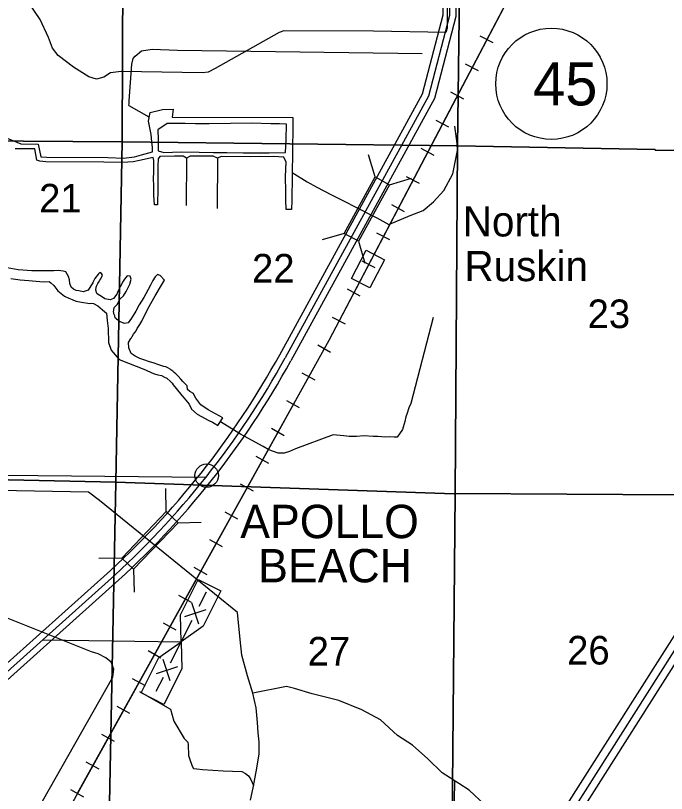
# Model space of a CAD drawing. Extents: x 380424 to 701066, y 1117407 to 1412949.
# Drawn here: x 524910 to 535146, y 1242054 to 1254294 of the extents above; entities that cross this region are included whole.
import ezdxf

# ---------------------------------------------------------------- set-up
doc = ezdxf.new("R2010")
doc.units = 0
for name, color, linetype in [('Bridges and Drawbridges US Highways', 7, 'Continuous'), ('Communities and Subdivisions Names without Post Office', 7, 'Continuous'), ('Communities Names with Post Office', 7, 'Continuous'), ('Interstate Divided Highway Outline and Fill', 7, 'Continuous'), ('Interstate Highway Center Lines', 7, 'Continuous'), ('Islands', 7, 'Continuous'), ('Lakes and Ponds', 7, 'Continuous'), ('Local Roads Improved', 7, 'Continuous'), ('Local Roads Paved', 7, 'Continuous'), ('Local Roads Related Cells', 7, 'Continuous'), ('Narrow Canals', 7, 'Continuous'), ('Narrow River Creek and Branch and Slough', 7, 'Continuous'), ('Railroad Stations', 7, 'Continuous'), ('Railroads', 7, 'Continuous'), ('Roadshilelds State Highways', 7, 'Continuous'), ('Section Lines', 7, 'Continuous'), ('Section Numbers', 7, 'Continuous'), ('Town Centers', 7, 'Continuous'), ('US Route Divided Highway Outline and Fill', 7, 'Continuous'), ('US Routes Highway Center Lines', 7, 'Continuous'), ('Wide Rivers and Canals', 7, 'Continuous')]:
    doc.layers.add(name, color=color, linetype=linetype)

msp = doc.modelspace()

# ---------------------------------------------------------------- linework, layer by layer
at = {"layer": 'Bridges and Drawbridges US Highways'}
for p, q in [((530563, 1251755), (530462, 1252102)), ((530788, 1251632), (531135, 1251733)), ((530077, 1250867), (529730, 1250765)), ((530302, 1250744), (530403, 1250397)), ((527280, 1246490), (527271, 1246852)), ((527465, 1246313), (527827, 1246321)), ((526580, 1245758), (526218, 1245750)), ((526765, 1245581), (526774, 1245219))]:
    msp.add_line(p, q, dxfattribs=at)
for points in [[(530788, 1251632), (530302, 1250744), (530077, 1250867), (530563, 1251755)], [(526580, 1245758), (527280, 1246490), (527465, 1246313), (526765, 1245581)]]:
    msp.add_lwpolyline(points, close=True, dxfattribs=at)
at = {"layer": 'Interstate Divided Highway Outline and Fill'}
for p, q in [((537613, 1248233), (532741, 1240561)), ((532952, 1240427), (537824, 1248099))]:
    msp.add_line(p, q, dxfattribs=at)
at = {"layer": 'Interstate Highway Center Lines'}
msp.add_line((537718, 1248166), (532847, 1240494), dxfattribs=at)
at = {"layer": 'Islands'}
msp.add_lwpolyline([(527797, 1252144), (528023, 1252140), (528230, 1252140), (528489, 1252133), (528741, 1252133), (528896, 1252133), (529155, 1252137), (529163, 1252344), (529170, 1252585), (529059, 1252588), (528926, 1252588), (528626, 1252599), (527956, 1252588), (527738, 1252592), (527579, 1252596), (527416, 1252596), (527294, 1252596), (527147, 1252495), (527150, 1252344), (527153, 1252166), (527242, 1252140), (527512, 1252152)], close=True, dxfattribs=at)
at = {"layer": 'Lakes and Ponds'}
msp.add_lwpolyline([(524833, 1250154), (524980, 1250135), (525116, 1250126), (525348, 1250103), (525439, 1250107), (525465, 1250086), (525513, 1250046), (525576, 1249964), (525681, 1249881), (525748, 1249846), (525799, 1249824), (525821, 1249814), (525862, 1249798), (525945, 1249786), (526079, 1249765), (526104, 1249770), (526135, 1249763), (526202, 1249725), (526240, 1249697), (526275, 1249665), (526339, 1249611), (526351, 1249496), (526364, 1249372), (526370, 1249147), (526414, 1249027), (526540, 1248880), (526955, 1248718), (527055, 1248674), (527095, 1248658), (527148, 1248641), (527205, 1248631), (527253, 1248605), (527287, 1248588), (527347, 1248538), (527374, 1248512), (527387, 1248485), (527434, 1248428), (527524, 1248315), (527563, 1248276), (527640, 1248179), (527676, 1248099), (527766, 1248020), (527951, 1247921), (528009, 1247894), (528058, 1247863), (528091, 1247844), (528171, 1247963), (527939, 1248089), (527822, 1248169), (527746, 1248272), (527723, 1248309), (527709, 1248347), (527651, 1248378), (527614, 1248410), (527606, 1248466), (527558, 1248518), (527540, 1248535), (527510, 1248571), (527467, 1248618), (527430, 1248658), (527403, 1248680), (527392, 1248689), (527382, 1248696), (527349, 1248719), (527339, 1248729), (527306, 1248751), (527275, 1248765), (527241, 1248771), (527162, 1248798), (527071, 1248828), (527018, 1248846), (526927, 1248876), (526864, 1248899), (526788, 1248934), (526728, 1248977), (526693, 1249068), (526687, 1249151), (526723, 1249212), (526733, 1249224), (526745, 1249242), (526766, 1249280), (526788, 1249313), (526804, 1249333), (526824, 1249371), (526862, 1249434), (526895, 1249487), (526991, 1249679), (527104, 1249883), (527205, 1250050), (527251, 1250131), (527186, 1250203), (527142, 1250217), (527107, 1250181), (527069, 1250123), (527031, 1250050), (526996, 1249982), (526958, 1249916), (526925, 1249855), (526890, 1249800), (526854, 1249742), (526801, 1249643), (526733, 1249532), (526680, 1249461), (526617, 1249451), (526611, 1249455), (526552, 1249475), (526540, 1249487), (526530, 1249495), (526503, 1249511), (526497, 1249517), (526496, 1249522), (526483, 1249530), (526474, 1249539), (526470, 1249569), (526460, 1249591), (526456, 1249598), (526453, 1249617), (526449, 1249629), (526462, 1249698), (526510, 1249750), (526556, 1249838), (526605, 1249884), (526647, 1249954), (526688, 1250024), (526709, 1250067), (526726, 1250144), (526710, 1250192), (526667, 1250201), (526621, 1250147), (526591, 1250100), (526568, 1250050), (526556, 1250031), (526537, 1249992), (526523, 1249961), (526501, 1249909), (526450, 1249844), (526396, 1249820), (526313, 1249838), (526262, 1249874), (526211, 1249903), (526189, 1249923), (526173, 1249973), (526178, 1250022), (526185, 1250035), (526202, 1250076), (526213, 1250095), (526213, 1250093), (526234, 1250130), (526248, 1250151), (526278, 1250208), (526262, 1250236), (526237, 1250251), (526212, 1250228), (526154, 1250158), (526131, 1250103), (526127, 1250090), (526094, 1250039), (526051, 1249974), (525975, 1249949), (525907, 1249960), (525862, 1249969), (525819, 1249990), (525786, 1250022), (525765, 1250079), (525757, 1250135), (525741, 1250187), (525699, 1250261), (525659, 1250272), (525586, 1250281), (525513, 1250278), (525354, 1250278), (525164, 1250278), (524951, 1250294), (524779, 1250322)], dxfattribs=at)
at = {"layer": 'Local Roads Improved'}
msp.add_lwpolyline([(525332, 1244469), (527512, 1244439)], dxfattribs=at)
at = {"layer": 'Local Roads Paved'}
msp.add_lwpolyline([(527899, 1247023), (522095, 1247084), (522090, 1246796), (522048, 1246519), (521979, 1246271), (521851, 1245951), (521745, 1245733), (521681, 1245686), (521335, 1245874)], dxfattribs=at)
at = {"layer": 'Local Roads Related Cells'}
for p, q in [((527502, 1244864), (527783, 1245422)), ((527783, 1245422), (528140, 1245242)), ((527905, 1245220), (527793, 1244997)), ((528140, 1245242), (527859, 1244684)), ((527792, 1244718), (527681, 1245053)), ((527902, 1244942), (527567, 1244831)), ((527680, 1244774), (527343, 1244104)), ((527512, 1244439), (527502, 1244864)), ((527859, 1244684), (527512, 1244439)), ((527164, 1244194), (527512, 1244439)), ((527512, 1244439), (527522, 1244014)), ((526883, 1243636), (527164, 1244194)), ((527342, 1243825), (527231, 1244160)), ((527455, 1244048), (527119, 1243937)), ((527522, 1244014), (527240, 1243456)), ((527230, 1243881), (527118, 1243657)), ((527240, 1243456), (526883, 1243636))]:
    msp.add_line(p, q, dxfattribs=at)
at = {"layer": 'Narrow Canals'}
for points in [[(531703, 1254858), (531700, 1254093), (531675, 1254029), (530538, 1254050), (529131, 1254054), (529053, 1254025), (528051, 1253462), (527941, 1253405), (527849, 1253394), (526570, 1253416), (526403, 1253391), (526297, 1253324), (526184, 1253295), (526063, 1253331), (525819, 1253480), (525581, 1253664), (525493, 1253781), (525429, 1253951), (525298, 1254231), (525110, 1254510)], [(527012, 1252694), (526696, 1252872), (526691, 1252883), (526696, 1252904), (526696, 1252951), (526738, 1253531), (526759, 1253616), (526791, 1253653), (526891, 1253737), (527060, 1253764), (527455, 1253748), (531304, 1253697)], [(527596, 1252050), (527592, 1251307)], [(528084, 1252050), (528078, 1251258)], [(528603, 1241947), (528645, 1242142), (528703, 1242453), (528740, 1242680), (528740, 1242864), (528724, 1243007), (528713, 1243170), (528692, 1243402), (528640, 1243634), (528555, 1243903), (528466, 1244230), (528444, 1244478), (528402, 1244900), (526229, 1246662), (526055, 1246794), (522369, 1246862), (521965, 1246967)], [(516063, 1228236), (517545, 1228774), (517804, 1228900), (517983, 1229006), (518094, 1229085), (518215, 1229185), (518262, 1229227), (518268, 1229259), (518350, 1229374), (518414, 1229458), (518584, 1229692), (523136, 1238067), (526438, 1243885), (526454, 1244012), (526411, 1244122), (526327, 1244186), (526211, 1244249), (526105, 1244281), (524658, 1244860)], [(532632, 1237342), (533777, 1237305), (533687, 1240064), (532943, 1240997), (532864, 1241166), (532643, 1241419), (532511, 1241604), (532337, 1241815), (532289, 1241873), (532041, 1242105), (531883, 1242210), (531620, 1242379), (531393, 1242601), (531150, 1242812), (530918, 1242965), (530649, 1243213), (530354, 1243371), (529995, 1243518), (529573, 1243619), (529294, 1243708), (529172, 1243735), (528640, 1243634)], [(531813, 1242255), (531759, 1239016)]]:
    msp.add_lwpolyline(points, dxfattribs=at)
at = {"layer": 'Narrow River Creek and Branch and Slough'}
for points in [[(529261, 1251824), (529498, 1251676), (529646, 1251595), (529879, 1251475), (530109, 1251356), (530227, 1251293), (530593, 1251112), (530780, 1251005), (531113, 1251150), (531319, 1251229), (531482, 1251361), (531646, 1251540), (531788, 1251804), (531862, 1252168), (531857, 1252279), (531820, 1252553)], [(531476, 1249545), (531126, 1248190), (531092, 1248121), (531068, 1248035), (531047, 1247982), (531031, 1247904), (530997, 1247783), (530909, 1247662), (530866, 1247662), (530786, 1247664), (530722, 1247659), (530606, 1247671), (530532, 1247671), (530391, 1247679), (530269, 1247671), (530157, 1247671), (530070, 1247680), (529958, 1247689), (529906, 1247697), (529313, 1247476), (529220, 1247435), (529135, 1247407), (529040, 1247409), (528891, 1247463), (528804, 1247513), (528506, 1247676), (528445, 1247708), (528130, 1247901)], [(526858, 1243656), (527346, 1243381), (527398, 1243192), (527563, 1242918), (527617, 1242862), (527623, 1242820), (527630, 1242652), (527645, 1242605), (527688, 1242481), (527710, 1242448), (527758, 1242443), (527847, 1242432), (528012, 1242419), (528177, 1242412), (528468, 1242402), (528528, 1242366), (528573, 1242333), (528586, 1242318), (528610, 1242276), (528652, 1242179)]]:
    msp.add_lwpolyline(points, dxfattribs=at)
at = {"layer": 'Railroad Stations'}
msp.add_lwpolyline([(530194, 1250159), (530426, 1250602), (530714, 1250452), (530483, 1250009)], close=True, dxfattribs=at)
at = {"layer": 'Railroads'}
for p, q in [((532423, 1253864), (532219, 1253971)), ((532190, 1253422), (531987, 1253529)), ((531958, 1252979), (531754, 1253086)), ((531725, 1252536), (531522, 1252643)), ((531493, 1252093), (531289, 1252200)), ((531261, 1251651), (531057, 1251758)), ((531028, 1251208), (530825, 1251315)), ((530796, 1250765), (530592, 1250872)), ((530564, 1250323), (530360, 1250430)), ((530331, 1249880), (530128, 1249987)), ((530099, 1249437), (529895, 1249544)), ((529862, 1248994), (529661, 1249105)), ((529619, 1248557), (529418, 1248668)), ((529377, 1248119), (529176, 1248231)), ((529134, 1247682), (528933, 1247794)), ((528892, 1247245), (528691, 1247357)), ((528649, 1246808), (528448, 1246919)), ((528407, 1246371), (528205, 1246482)), ((528164, 1245933), (527963, 1246045)), ((527921, 1245496), (527720, 1245608)), ((527679, 1245059), (527478, 1245170)), ((527436, 1244622), (527235, 1244733)), ((527194, 1244184), (526993, 1244296)), ((526951, 1243747), (526750, 1243859)), ((526708, 1243310), (526507, 1243422)), ((526466, 1242873), (526265, 1242984)), ((526223, 1242436), (526022, 1242547)), ((525981, 1241998), (525780, 1242110))]:
    msp.add_line(p, q, dxfattribs=at)
for points in [[(534420, 1257898), (534323, 1257691), (533881, 1256890), (531624, 1252590)], [(534323, 1257691), (533881, 1256890), (529836, 1249183), (522806, 1236513), (518990, 1229484), (518664, 1228886), (518136, 1228409), (517735, 1228208), (513065, 1226852), (510460, 1226186)], [(531624, 1252590), (529836, 1249183), (528791, 1247301)], [(528791, 1247301), (525880, 1242054)]]:
    msp.add_lwpolyline(points, dxfattribs=at)
at = {"layer": 'Roadshilelds State Highways'}
msp.add_circle((533336, 1253220), 875, dxfattribs=at)
at = {"layer": 'Section Lines'}
msp.add_lwpolyline([(526184, 1257634), (526607, 1257627), (526588, 1252306), (525033, 1252317), (522727, 1252332), (521279, 1252341), (521291, 1253103), (521318, 1253924), (521333, 1254357)], dxfattribs=at)
for points in [[(531928, 1257512), (531862, 1252244), (526588, 1252306), (526607, 1257627)], [(537194, 1257421), (537139, 1252146), (534978, 1252176), (534970, 1252175), (534970, 1252184), (531862, 1252244), (531928, 1257512), (534986, 1257465), (534991, 1257467)], [(521279, 1252341), (522727, 1252332), (525033, 1252317), (526588, 1252306), (526486, 1246952), (521174, 1247068), (521227, 1250161)], [(531862, 1252244), (531823, 1246776), (531810, 1246770), (526486, 1246952), (526588, 1252306)], [(537139, 1252146), (537093, 1246744), (531823, 1246776), (531862, 1252244), (534970, 1252184), (534970, 1252175), (534978, 1252176)], [(526486, 1246952), (526382, 1241641), (521176, 1241724), (521097, 1241725), (521085, 1241725), (521174, 1247068)], [(531823, 1246776), (531777, 1241596), (526382, 1241641), (526486, 1246952), (531810, 1246770)], [(537093, 1246744), (537050, 1241576), (531777, 1241596), (531823, 1246776)]]:
    msp.add_lwpolyline(points, close=True, dxfattribs=at)
at = {"layer": 'Town Centers'}
msp.add_circle((527915, 1247055), 184, dxfattribs=at)
at = {"layer": 'US Route Divided Highway Outline and Fill'}
for p, q in [((516159, 1236381), (526297, 1245468)), ((526430, 1245319), (516293, 1236232))]:
    msp.add_line(p, q, dxfattribs=at)
for points in [[(529064, 1248957), (531312, 1253064), (531636, 1254307), (531733, 1264593)], [(531933, 1264589), (531836, 1254280), (531499, 1252989), (529239, 1248861)]]:
    msp.add_lwpolyline(points, dxfattribs=at)
for radius in [13197, 13397]:
    msp.add_arc((517488, 1255295), radius, 311.873, 331.299, dxfattribs=at)
at = {"layer": 'US Routes Highway Center Lines'}
msp.add_line((526364, 1245394), (516226, 1236307), dxfattribs=at)
msp.add_lwpolyline([(531833, 1264592), (531736, 1254294), (531406, 1253027), (529151, 1248909)], dxfattribs=at)
msp.add_arc((517488, 1255295), 13297, 311.873, 331.299, dxfattribs=at)
at = {"layer": 'Wide Rivers and Canals'}
msp.add_lwpolyline([(524776, 1252362), (524929, 1252304), (524992, 1252277), (525263, 1252271), (525309, 1252073), (525396, 1252064), (526362, 1252058), (526608, 1252049), (526781, 1252071), (526891, 1252103), (527065, 1252151), (527063, 1252219), (527052, 1252308), (527044, 1252420), (527002, 1252633), (527024, 1252770), (527220, 1252814), (527390, 1252822), (527375, 1252696), (529270, 1252692), (529270, 1252555), (529255, 1251389), (529248, 1251241), (529163, 1251241), (529159, 1251396), (529159, 1251519), (529155, 1251759), (529163, 1251989), (529128, 1252067), (528959, 1252078), (528885, 1252072), (528769, 1252078), (528600, 1252072), (528145, 1252078), (528084, 1252050), (528016, 1252081), (527657, 1252079), (527596, 1252050), (527544, 1252080), (527407, 1252082), (527177, 1252075), (527150, 1252040), (527148, 1251924), (527148, 1251790), (527146, 1251702), (527146, 1251578), (527140, 1251313), (527094, 1251315), (527085, 1251467), (527085, 1251546), (527086, 1251624), (527081, 1251718), (527083, 1251841), (527086, 1252014), (527076, 1252062), (526857, 1252014), (526757, 1251993), (526589, 1251982), (526300, 1251988), (525385, 1251990), (525290, 1252001), (525244, 1252018), (525213, 1252199), (524905, 1252199)], dxfattribs=at)

# ---------------------------------------------------------------- texts
at = {"layer": 'Communities and Subdivisions Names without Post Office'}
for s, p in [('North', (531943, 1250818)), ('Ruskin', (531970, 1250115))]:
    msp.add_text(s, height=475, rotation=0.0004, dxfattribs=at).set_placement(p)
at = {"layer": 'Communities Names with Post Office'}
for s, p in [('APOLLO', (528443, 1246071)), ('BEACH', (528725, 1245375))]:
    msp.add_text(s, height=525, rotation=0.0004, dxfattribs=at).set_placement(p)
at = {"layer": 'Roadshilelds State Highways'}
msp.add_text('45', height=680, rotation=0.0005, dxfattribs=at).set_placement((533049, 1252880))
at = {"layer": 'Section Numbers'}
for s, p in [('21', (525280, 1251195)), ('22', (528628, 1250093)), ('23', (533906, 1249376)), ('27', (529503, 1244067)), ('26', (533584, 1244083))]:
    msp.add_text(s, height=450, rotation=0.0004, dxfattribs=at).set_placement(p)

doc.saveas('drawing.dxf')
